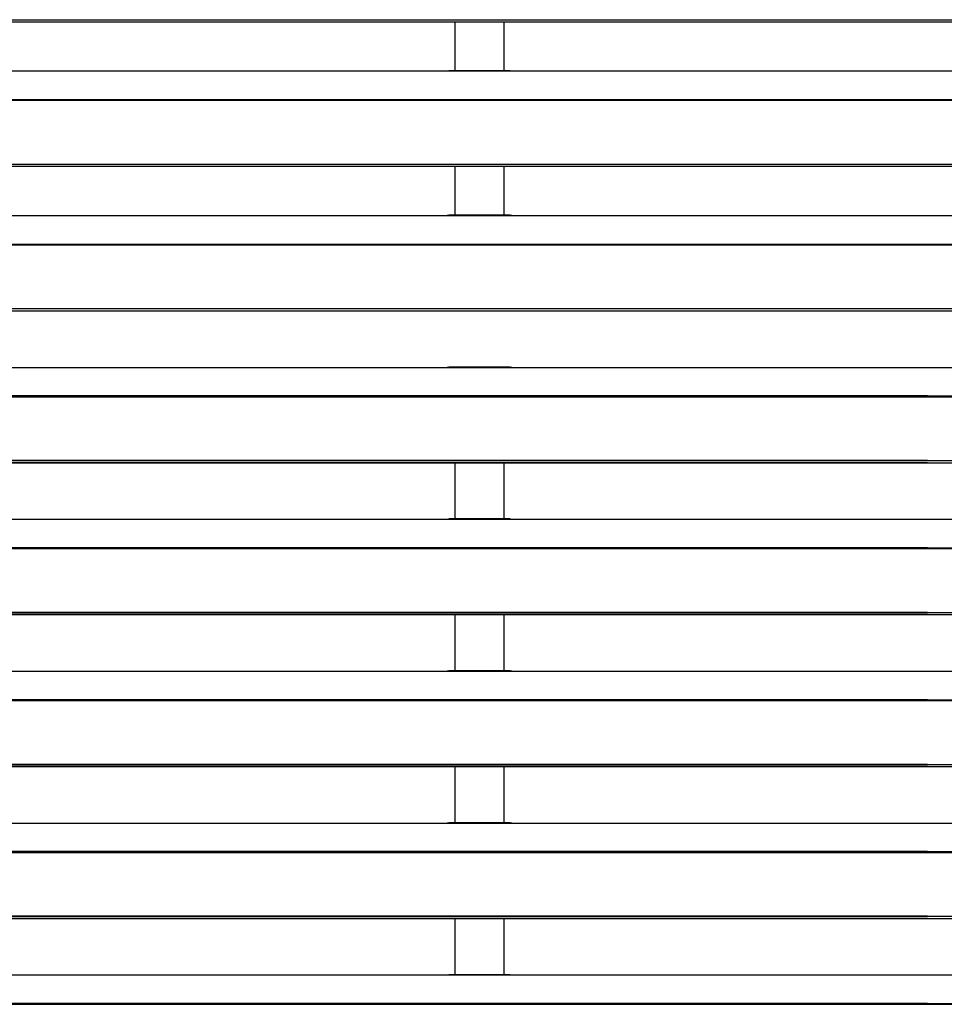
# Model space of a CAD drawing. Header units: millimetres. Extents: x 0 to 39025, y -31299 to 8400.
# Tile 363 of 373: x 16111 to 16392, y 6350 to 6649. Entities that reach past the tile are written whole.
import ezdxf

# ---------------------------------------------------------------- set-up
doc = ezdxf.new("R2010")
doc.units = ezdxf.units.MM

# ---------------------------------------------------------------- blocks, each defined once
blk = doc.blocks.new('*U55')
at = {"lineweight": 25}
for points in [[(7.21, 637.03), (7.21, 637.03), (1142.79, 637.03), (1142.79, 637.03)], [(7.21, 636.38), (7.21, 636.38), (1142.79, 636.38), (1142.79, 636.38)], [(821.5, 636.38), (821.5, 636.38), (821.5, 621.5), (821.5, 621.5)], [(836.5, 621.5), (836.5, 621.5), (836.5, 636.38), (836.5, 636.38)], [(247, 621.43), (247, 621.43), (818, 621.43), (818, 621.43)], [(818, 621.43), (818, 621.43), (840, 621.43), (840, 621.43)], [(838.31, 621.5), (838.31, 621.5), (819.66, 621.5), (819.66, 621.5)], [(840, 621.43), (840, 621.43), (1108, 621.43), (1108, 621.43)], [(16.21, 612.71), (16.21, 612.71), (1133.33, 612.71), (1133.33, 612.71)], [(16.21, 612.49), (16.21, 612.49), (1133.33, 612.49), (1133.33, 612.49)], [(7.21, 593.07), (7.21, 593.07), (1142.79, 593.07), (1142.79, 593.07)], [(7.21, 592.41), (7.21, 592.41), (1142.79, 592.41), (1142.79, 592.41)], [(821.5, 592.41), (821.5, 592.41), (821.5, 577.53), (821.5, 577.53)], [(836.5, 577.53), (836.5, 577.53), (836.5, 592.41), (836.5, 592.41)], [(247, 577.45), (247, 577.45), (818, 577.45), (818, 577.45)], [(818, 577.45), (818, 577.45), (840, 577.45), (840, 577.45)], [(838.31, 577.53), (838.31, 577.53), (819.66, 577.53), (819.66, 577.53)], [(840, 577.45), (840, 577.45), (1108, 577.45), (1108, 577.45)], [(16.21, 568.74), (16.21, 568.74), (1133.33, 568.74), (1133.33, 568.74)], [(16.21, 568.52), (16.21, 568.52), (1133.33, 568.52), (1133.33, 568.52)], [(7.21, 549.09), (7.21, 549.09), (1142.79, 549.09), (1142.79, 549.09)], [(7.21, 548.44), (7.21, 548.44), (1142.79, 548.44), (1142.79, 548.44)], [(247, 531.21), (247, 531.21), (818, 531.21), (818, 531.21)], [(818, 531.21), (818, 531.21), (840, 531.21), (840, 531.21)], [(838.31, 531.29), (838.31, 531.29), (819.66, 531.29), (819.66, 531.29)], [(840, 531.21), (840, 531.21), (1108, 531.21), (1108, 531.21)], [(965.3, 522.5), (965.3, 522.5), (16.67, 522.5), (16.67, 522.5)], [(965.3, 522.28), (965.3, 522.28), (16.67, 522.28), (16.67, 522.28)], [(184.7, 522.5), (184.7, 522.5), (1133.33, 522.5), (1133.33, 522.5)], [(184.7, 522.28), (184.7, 522.28), (1133.33, 522.28), (1133.33, 522.28)], [(965.3, 502.85), (965.3, 502.85), (7.21, 502.85), (7.21, 502.85)], [(965.3, 502.2), (965.3, 502.2), (7.21, 502.2), (7.21, 502.2)], [(184.7, 502.85), (184.7, 502.85), (1142.79, 502.85), (1142.79, 502.85)], [(184.7, 502.2), (184.7, 502.2), (1142.79, 502.2), (1142.79, 502.2)], [(821.5, 502.2), (821.5, 502.2), (821.5, 485.06), (821.5, 485.06)], [(836.5, 485.06), (836.5, 485.06), (836.5, 502.2), (836.5, 502.2)], [(247, 484.97), (247, 484.97), (818, 484.97), (818, 484.97)], [(818, 484.97), (818, 484.97), (840, 484.97), (840, 484.97)], [(838.31, 485.06), (838.31, 485.06), (819.66, 485.06), (819.66, 485.06)], [(840, 484.97), (840, 484.97), (1108, 484.97), (1108, 484.97)], [(965.3, 476.27), (965.3, 476.27), (16.67, 476.27), (16.67, 476.27)], [(965.3, 476.05), (965.3, 476.05), (16.67, 476.05), (16.67, 476.05)], [(184.7, 476.27), (184.7, 476.27), (1133.33, 476.27), (1133.33, 476.27)], [(184.7, 476.05), (184.7, 476.05), (1133.33, 476.05), (1133.33, 476.05)], [(965.3, 456.62), (965.3, 456.62), (7.21, 456.62), (7.21, 456.62)], [(965.3, 455.96), (965.3, 455.96), (7.21, 455.96), (7.21, 455.96)], [(184.7, 456.62), (184.7, 456.62), (1142.79, 456.62), (1142.79, 456.62)], [(184.7, 455.96), (184.7, 455.96), (1142.79, 455.96), (1142.79, 455.96)], [(821.5, 455.96), (821.5, 455.96), (821.5, 438.82), (821.5, 438.82)], [(836.5, 438.82), (836.5, 438.82), (836.5, 455.96), (836.5, 455.96)], [(247, 438.74), (247, 438.74), (818, 438.74), (818, 438.74)], [(818, 438.74), (818, 438.74), (840, 438.74), (840, 438.74)], [(838.31, 438.82), (838.31, 438.82), (819.66, 438.82), (819.66, 438.82)], [(840, 438.74), (840, 438.74), (1108, 438.74), (1108, 438.74)], [(965.3, 430.04), (965.3, 430.04), (16.67, 430.04), (16.67, 430.04)], [(965.3, 429.81), (965.3, 429.81), (16.67, 429.81), (16.67, 429.81)], [(184.7, 430.04), (184.7, 430.04), (1133.33, 430.04), (1133.33, 430.04)], [(184.7, 429.81), (184.7, 429.81), (1133.33, 429.81), (1133.33, 429.81)], [(965.3, 410.38), (965.3, 410.38), (7.21, 410.38), (7.21, 410.38)], [(965.3, 409.73), (965.3, 409.73), (7.21, 409.73), (7.21, 409.73)], [(184.7, 410.38), (184.7, 410.38), (1142.79, 410.38), (1142.79, 410.38)], [(184.7, 409.73), (184.7, 409.73), (1142.79, 409.73), (1142.79, 409.73)], [(821.5, 409.73), (821.5, 409.73), (821.5, 392.58), (821.5, 392.58)], [(836.5, 392.58), (836.5, 392.58), (836.5, 409.73), (836.5, 409.73)], [(247, 392.51), (247, 392.51), (818, 392.51), (818, 392.51)], [(818, 392.51), (818, 392.51), (840, 392.51), (840, 392.51)], [(838.31, 392.58), (838.31, 392.58), (819.66, 392.58), (819.66, 392.58)], [(840, 392.51), (840, 392.51), (1108, 392.51), (1108, 392.51)], [(965.3, 383.8), (965.3, 383.8), (16.67, 383.8), (16.67, 383.8)], [(184.7, 383.8), (184.7, 383.8), (1133.33, 383.8), (1133.33, 383.8)], [(965.3, 383.58), (965.3, 383.58), (16.67, 383.58), (16.67, 383.58)], [(184.7, 383.58), (184.7, 383.58), (1133.33, 383.58), (1133.33, 383.58)], [(965.3, 364.15), (965.3, 364.15), (7.21, 364.15), (7.21, 364.15)], [(965.3, 363.49), (965.3, 363.49), (7.21, 363.49), (7.21, 363.49)], [(184.7, 364.15), (184.7, 364.15), (1142.79, 364.15), (1142.79, 364.15)], [(184.7, 363.49), (184.7, 363.49), (1142.79, 363.49), (1142.79, 363.49)], [(821.5, 363.49), (821.5, 363.49), (821.5, 346.35), (821.5, 346.35)], [(836.5, 346.35), (836.5, 346.35), (836.5, 363.49), (836.5, 363.49)], [(247, 346.27), (247, 346.27), (818, 346.27), (818, 346.27)], [(818, 346.27), (818, 346.27), (840, 346.27), (840, 346.27)], [(838.31, 346.35), (838.31, 346.35), (819.66, 346.35), (819.66, 346.35)], [(840, 346.27), (840, 346.27), (1108, 346.27), (1108, 346.27)], [(965.3, 337.56), (965.3, 337.56), (16.67, 337.56), (16.67, 337.56)], [(965.3, 337.34), (965.3, 337.34), (16.67, 337.34), (16.67, 337.34)], [(184.7, 337.56), (184.7, 337.56), (1133.33, 337.56), (1133.33, 337.56)], [(184.7, 337.34), (184.7, 337.34), (1133.33, 337.34), (1133.33, 337.34)]]:
    blk.add_open_spline(points, degree=3, dxfattribs=at)
for points in [[(818, 621.43), (818, 621.43), (819.12, 621.47), (819.12, 621.47), (819.12, 621.47), (819.66, 621.47), (819.66, 621.47)], [(838.31, 621.48), (838.31, 621.48), (838.84, 621.47), (838.84, 621.47), (838.84, 621.47), (840, 621.43), (840, 621.43)], [(818, 577.45), (818, 577.45), (819.12, 577.5), (819.12, 577.5), (819.12, 577.5), (819.66, 577.51), (819.66, 577.51)], [(838.31, 577.51), (838.31, 577.51), (838.84, 577.51), (838.84, 577.51), (838.84, 577.51), (840, 577.45), (840, 577.45)], [(818, 531.21), (818, 531.21), (819.12, 531.26), (819.12, 531.26), (819.12, 531.26), (819.66, 531.27), (819.66, 531.27)], [(838.31, 531.27), (838.31, 531.27), (838.84, 531.27), (838.84, 531.27), (838.84, 531.27), (840, 531.21), (840, 531.21)], [(818, 484.97), (818, 484.97), (819.12, 485.03), (819.12, 485.03), (819.12, 485.03), (819.66, 485.03), (819.66, 485.03)], [(838.31, 485.04), (838.31, 485.04), (838.84, 485.03), (838.84, 485.03), (838.84, 485.03), (840, 484.97), (840, 484.97)], [(818, 438.74), (818, 438.74), (819.12, 438.79), (819.12, 438.79), (819.12, 438.79), (819.66, 438.8), (819.66, 438.8)], [(838.31, 438.8), (838.31, 438.8), (838.84, 438.8), (838.84, 438.8), (838.84, 438.8), (840, 438.74), (840, 438.74)], [(818, 392.51), (818, 392.51), (819.12, 392.56), (819.12, 392.56), (819.12, 392.56), (819.66, 392.56), (819.66, 392.56)], [(838.31, 392.56), (838.31, 392.56), (838.84, 392.56), (838.84, 392.56), (838.84, 392.56), (840, 392.51), (840, 392.51)], [(818, 346.27), (818, 346.27), (819.12, 346.33), (819.12, 346.33), (819.12, 346.33), (819.66, 346.33), (819.66, 346.33)], [(838.31, 346.33), (838.31, 346.33), (838.84, 346.33), (838.84, 346.33), (838.84, 346.33), (840, 346.27), (840, 346.27)]]:
    blk.add_open_spline(points, degree=3, knots=[0, 0, 0, 0, 1, 1, 1, 2, 2, 2, 2], dxfattribs=at)

msp = doc.modelspace()

# ---------------------------------------------------------------- block references
at = {"color": 1}
msp.add_blockref('*U55', (15421.96, 6012.43), dxfattribs=at)

doc.saveas('drawing.dxf')
